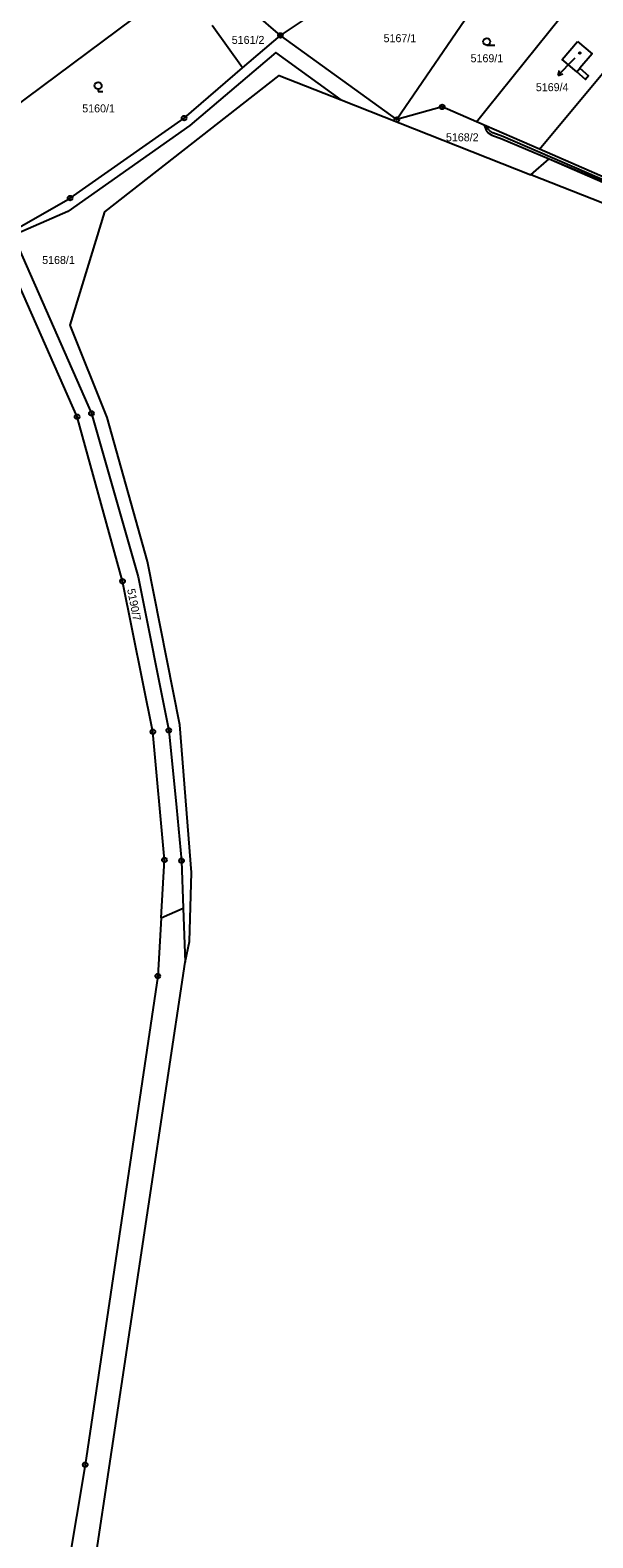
# Model space of a CAD drawing. Extents: x -644096 to -634268, y -1141430 to -1133463.
# Drawn here: x -637873.8 to -637753.9, y -1139084 to -1138762.6 of the extents above; entities that cross this region are included whole.
import ezdxf

# ---------------------------------------------------------------- set-up
doc = ezdxf.new("R2010")
doc.units = 0
for name, color, linetype in [('_CIVIL_CONSTRUCTION', 7, 'Continuous'), ('B_Hranice _3D', 7, 'Continuous'), ('M_Svah_Nasyp', 7, 'Continuous'), ('M_Svah_Zarez', 7, 'Continuous'), ('svrsek_osa_sjezdy', 7, 'Continuous'), ('svrsek_osa_terminal_VRT', 7, 'Continuous'), ('svrsek_osa_VRT', 7, 'Continuous'), ('svrsek_popisy_VRT', 7, 'Continuous'), ('terminal_VRT', 7, 'Continuous')]:
    doc.layers.add(name, color=color, linetype=linetype)

msp = doc.modelspace()

# ---------------------------------------------------------------- linework, layer by layer
at = {"layer": '_CIVIL_CONSTRUCTION'}
for centre, radius in [((-637820.48, -1138763.72), 0.5), ((-637820.48, -1138763.72), 0.0303), ((-637841, -1138781.34), 0.5), ((-637785.99, -1138778.96), 0.5), ((-637785.99, -1138778.96), 0.0303), ((-637841, -1138781.34), 0.0303), ((-637795.69, -1138781.66), 0.5), ((-637795.69, -1138781.66), 0.0303), ((-637865.3, -1138798.4), 0.5), ((-637865.3, -1138798.4), 0.0303), ((-637863.81, -1138845.04), 0.5), ((-637863.81, -1138845.04), 0.0303), ((-637860.76, -1138844.32), 0.5), ((-637860.76, -1138844.32), 0.0303), ((-637854.11, -1138880.09), 0.5), ((-637854.11, -1138880.09), 0.0303), ((-637847.65, -1138912.18), 0.5), ((-637847.65, -1138912.18), 0.0303), ((-637844.26, -1138911.9), 0.5), ((-637844.26, -1138911.9), 0.0303), ((-637845.19, -1138939.52), 0.5), ((-637845.19, -1138939.52), 0.0303), ((-637841.53, -1138939.68), 0.5), ((-637841.53, -1138939.68), 0.0303), ((-637846.63, -1138964.27), 0.5), ((-637846.63, -1138964.27), 0.0303), ((-637862.08, -1139068.46), 0.5), ((-637862.08, -1139068.46), 0.0303)]:
    msp.add_circle(centre, radius, dxfattribs=at)
at = {"layer": 'B_Hranice _3D'}
msp.add_lwpolyline([(-637747.78, -1138796.22), (-637773.1, -1138785.3), (-637775.19, -1138784.52), (-637775.88, -1138784.08), (-637776.2, -1138783.68), (-637776.4, -1138783.14), (-637777.04, -1138782.86), (-637776.64, -1138783.94), (-637776.22, -1138784.46), (-637775.41, -1138784.98), (-637773.28, -1138785.76), (-637763.24, -1138790.03), (-637748, -1138796.68)], dxfattribs=at)
at = {"layer": 'M_Svah_Nasyp'}
msp.add_line((-637757.36, -1138771.52), (-637756.69, -1138770.73), dxfattribs=at)
at = {"layer": 'M_Svah_Zarez'}
msp.add_circle((-637756.7, -1138767.47), 0.175, dxfattribs=at)
at = {"layer": 'svrsek_osa_sjezdy'}
for p, q in [((-637776.52, -1138765.79), (-637774.77, -1138765.79)), ((-637859.32, -1138775.2), (-637859.32, -1138775.7)), ((-637859.32, -1138775.7), (-637858.32, -1138775.7))]:
    msp.add_line(p, q, dxfattribs=at)
for centre in [(-637776.52, -1138765.04), (-637859.32, -1138774.45)]:
    msp.add_circle(centre, 0.75, dxfattribs=at)
at = {"layer": 'svrsek_osa_terminal_VRT'}
msp.add_arc((-642050.26, -1145189.6), 8802.25, 41.413152, 75.317049, dxfattribs=at)
at = {"layer": 'svrsek_popisy_VRT'}
for p, q in [((-637759.25, -1138770.09), (-637761.33, -1138772.25)), ((-637761.33, -1138772.25), (-637761, -1138771.18)), ((-637757.78, -1138768.55), (-637759.25, -1138770.09)), ((-637761.33, -1138772.25), (-637760.28, -1138771.88))]:
    msp.add_line(p, q, dxfattribs=at)
at = {"layer": 'terminal_VRT'}
for p, q in [((-637820.48, -1138763.72), (-637791.89, -1138744.64)), ((-637842.53, -1138753.11), (-637889.32, -1138788.01)), ((-637828.56, -1138770.66), (-637835, -1138761.59)), ((-637828.56, -1138770.66), (-637820.48, -1138763.72)), ((-637795.69, -1138781.66), (-637820.48, -1138763.72)), ((-637841, -1138781.34), (-637828.56, -1138770.66)), ((-637807.57, -1138777.48), (-637767.1, -1138793.45)), ((-637765.29, -1138787.99), (-637778.7, -1138782.14)), ((-637750.79, -1138794.31), (-637765.29, -1138787.99)), ((-637845.91, -1138951.86), (-637841.17, -1138949.81)), ((-637841.17, -1138949.81), (-637840.78, -1138961.31)), ((-637860.3, -1139091.44), (-637840.78, -1138961.31))]:
    msp.add_line(p, q, dxfattribs=at)
for points in [[(-637820.48, -1138763.72), (-637837.27, -1138749.19), (-637842.53, -1138753.11)], [(-637771.33, -1138750.24), (-637774.17, -1138752.75), (-637778.53, -1138756.64), (-637795.69, -1138781.66)], [(-637765.29, -1138787.99), (-637763.57, -1138785.92), (-637733.99, -1138750.31)], [(-637778.7, -1138782.14), (-637776.44, -1138779.32), (-637758.06, -1138756.4)], [(-637807.57, -1138777.48), (-637821.49, -1138767.33), (-637839.77, -1138782.93), (-637865.75, -1138801.28), (-637877.63, -1138806.44)], [(-637757.18, -1138765.03), (-637754.09, -1138767.65), (-637756.69, -1138770.73), (-637754.82, -1138772.31), (-637755.49, -1138773.1), (-637757.36, -1138771.52), (-637760.46, -1138768.87), (-637757.18, -1138765.03)], [(-637840.78, -1138961.31), (-637839.83, -1138956.88), (-637839.45, -1138942.19), (-637841.9, -1138910.7), (-637848.81, -1138875.87), (-637857.38, -1138845.17), (-637865.28, -1138825.48), (-637857.9, -1138801.37), (-637820.75, -1138772.28), (-637807.57, -1138777.48)], [(-637778.7, -1138782.14), (-637785.99, -1138778.96), (-637795.69, -1138781.66)], [(-637878.07, -1138805.75), (-637865.3, -1138798.4), (-637841, -1138781.34)], [(-637767.1, -1138793.45), (-637763.24, -1138790.03), (-637739.8, -1138799.87), (-637723.54, -1138807.28), (-637709.89, -1138812.36)], [(-637711.85, -1138846.77), (-637711.97, -1138846.58), (-637738.76, -1138804.63), (-637767.1, -1138793.45)], [(-637877.63, -1138806.44), (-637876.95, -1138807.51), (-637860.76, -1138844.32), (-637850.77, -1138879.16), (-637844.26, -1138911.9), (-637842.65, -1138928.32), (-637841.53, -1138939.68), (-637841.17, -1138949.81)], [(-637845.91, -1138951.86), (-637845.19, -1138939.52), (-637847.65, -1138912.18), (-637854.11, -1138880.09), (-637863.81, -1138845.04), (-637877.28, -1138814.43), (-637881, -1138807.44)], [(-637845.91, -1138951.86), (-637846.63, -1138964.27), (-637862.08, -1139068.46), (-637865.79, -1139090.52), (-637868.38, -1139117.85), (-637870.8, -1139128.89)]]:
    msp.add_lwpolyline(points, dxfattribs=at)

# ---------------------------------------------------------------- texts
at = {"layer": 'svrsek_osa_VRT'}
for s, p in [('5161/2', (-637830.85, -1138765.53)), ('5167/1', (-637798.5, -1138765.17)), ('5169/1', (-637779.96, -1138769.44)), ('5169/4', (-637766.06, -1138775.61)), ('5160/1', (-637862.7, -1138780.13)), ('5168/2', (-637785.21, -1138786.29)), ('5168/1', (-637871.24, -1138812.45))]:
    msp.add_text(s, height=1.7, dxfattribs=at).set_placement(p)
msp.add_text('5190/7', height=1.7, rotation=281, dxfattribs=at).set_placement((-637853.15, -1138881.84))

doc.saveas('drawing.dxf')
